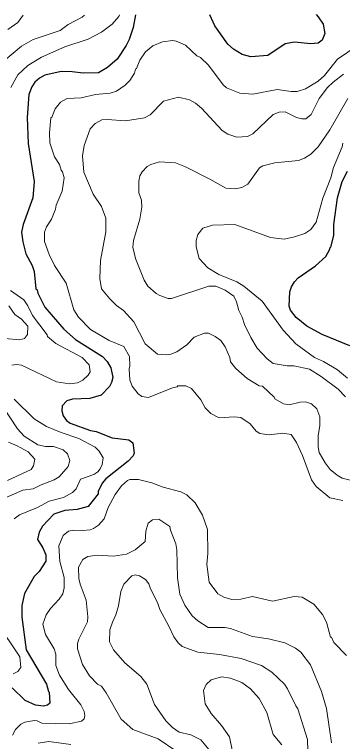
# Model space of a CAD drawing. Extents: x 447.8 to 473.9, y 7733.1 to 7760.8.
# Drawn here: x 460.421 to 461.489, y 7758.417 to 7760.782 of the extents above; entities that cross this region are included whole.
import ezdxf

# ---------------------------------------------------------------- set-up
doc = ezdxf.new("R2010")
doc.units = 0
doc.header["$LTSCALE"] = 0.032
doc.layers.add('1', color=7, linetype='Continuous', lineweight=25)
doc.layers.add('2', color=7, linetype='Continuous', lineweight=13)

msp = doc.modelspace()

# ---------------------------------------------------------------- linework, layer by layer
at = {"layer": '1'}
for points in [[(460.8144, 7760.7807), (460.8068, 7760.7403), (460.7937, 7760.7011), (460.784, 7760.6809), (460.7548, 7760.6367), (460.7238, 7760.6101), (460.6944, 7760.5925), (460.6445, 7760.5908), (460.6087, 7760.5956), (460.5723, 7760.5964), (460.5198, 7760.5843), (460.5022, 7760.5747), (460.4872, 7760.5621), (460.4768, 7760.5473), (460.4676, 7760.5222), (460.462, 7760.4473), (460.4652, 7760.3619), (460.4844, 7760.2385), (460.4804, 7760.1853), (460.4489, 7760.0984), (460.4436, 7760.0734), (460.4477, 7760.0422), (460.4574, 7760.0037), (460.478, 7759.9655), (460.4845, 7759.946), (460.4907, 7759.8895), (460.495, 7759.8863), (460.4972, 7759.8754), (460.5191, 7759.8296), (460.5808, 7759.7586), (460.6198, 7759.7245), (460.7067, 7759.6689), (460.7222, 7759.6532), (460.7346, 7759.6326), (460.7408, 7759.6008), (460.7369, 7759.5851), (460.7296, 7759.5713), (460.7032, 7759.544), (460.6656, 7759.5328), (460.6096, 7759.5303), (460.5909, 7759.5247), (460.5759, 7759.509), (460.5751, 7759.4923), (460.5787, 7759.4764), (460.5901, 7759.4608), (460.6017, 7759.4522), (460.6685, 7759.4286), (460.6868, 7759.4259), (460.739, 7759.4053), (460.7925, 7759.3986), (460.8065, 7759.3885), (460.8099, 7759.3548), (460.8071, 7759.3463), (460.7908, 7759.3286), (460.7183, 7759.271), (460.7059, 7759.2573), (460.693, 7759.2297), (460.6926, 7759.2231), (460.6605, 7759.1813), (460.6243, 7759.1712), (460.5849, 7759.1687), (460.5486, 7759.1563), (460.5124, 7759.1177), (460.5005, 7759.0975), (460.4957, 7759.0745), (460.5133, 7759.0469), (460.5226, 7759.0237), (460.5229, 7759.004), (460.5007, 7758.9703), (460.4843, 7758.9536), (460.4528, 7758.8986), (460.4443, 7758.859), (460.4443, 7758.8213), (460.4582, 7758.7148), (460.5244, 7758.6031), (460.5311, 7758.5797), (460.5341, 7758.5768), (460.5356, 7758.542), (460.5277, 7758.5348), (460.5152, 7758.5316), (460.4895, 7758.5347), (460.4559, 7758.5506), (460.4134, 7758.5914)], [(461.4027, 7760.782), (461.4099, 7760.7748), (461.426, 7760.7512), (461.4311, 7760.7198), (461.4219, 7760.6981), (461.4095, 7760.6886), (461.3852, 7760.6863), (461.3327, 7760.6918), (461.3019, 7760.6871), (461.2451, 7760.6489), (461.1901, 7760.644), (461.1618, 7760.6521), (461.1339, 7760.6698), (461.1156, 7760.6858), (461.0735, 7760.745), (461.0562, 7760.7812)], [(461.5126, 7759.7036), (461.422, 7759.7413), (461.3725, 7759.7679), (461.3379, 7759.796), (461.319, 7759.8205), (461.3149, 7759.8333), (461.3173, 7759.8803), (461.3228, 7759.8963), (461.3321, 7759.9119), (461.3443, 7759.9251), (461.4003, 7759.9645), (461.434, 7759.995), (461.4477, 7760.0182), (461.4481, 7760.0239), (461.4511, 7760.0254), (461.4608, 7760.063), (461.4609, 7760.0985), (461.4729, 7760.1856), (461.4874, 7760.2384), (461.5049, 7760.272)]]:
    msp.add_lwpolyline(points, dxfattribs=at)
at = {"layer": '2'}
for points in [[(460.6483, 7760.7803), (460.641, 7760.7737), (460.5954, 7760.7492), (460.5692, 7760.7302), (460.481, 7760.7004), (460.4439, 7760.6794), (460.3544, 7760.6058)], [(460.4494, 7760.7798), (460.4318, 7760.7557), (460.3988, 7760.7331)], [(460.5847, 7760.6771), (460.6605, 7760.7021), (460.704, 7760.7242), (460.7386, 7760.7505), (460.76, 7760.7757), (460.7628, 7760.7805)], [(460.8292, 7760.634), (460.8471, 7760.6608), (460.8706, 7760.6801), (460.9029, 7760.6934), (460.9362, 7760.6974), (460.9475, 7760.6959), (460.9772, 7760.6825), (461.0141, 7760.6481), (461.0259, 7760.6417), (461.0522, 7760.6178), (461.1006, 7760.5533), (461.1112, 7760.544), (461.1548, 7760.5263), (461.1967, 7760.5227), (461.2761, 7760.5379), (461.321, 7760.5315), (461.3405, 7760.5315), (461.368, 7760.5404), (461.4093, 7760.5648), (461.43, 7760.5834), (461.4726, 7760.6371), (461.5396, 7760.6823)], [(460.4086, 7760.545), (460.4313, 7760.5857), (460.464, 7760.6157), (460.5088, 7760.6431), (460.5847, 7760.6771)], [(460.7813, 7760.5525), (460.7964, 7760.5678), (460.8114, 7760.5908), (460.8147, 7760.6041), (460.8181, 7760.6067), (460.8292, 7760.634)], [(461.4922, 7760.5879), (461.4582, 7760.5625), (461.4394, 7760.5446), (461.4126, 7760.5087), (461.3861, 7760.4571), (461.3698, 7760.443), (461.3563, 7760.4426), (461.3389, 7760.4466), (461.302, 7760.4656), (461.2828, 7760.4641), (461.263, 7760.4571), (461.1965, 7760.3937), (461.1788, 7760.3853), (461.1446, 7760.3825), (461.1154, 7760.3929), (461.097, 7760.4046), (461.0301, 7760.4779), (461.01, 7760.494), (460.991, 7760.5042), (460.9542, 7760.513), (460.9059, 7760.4999), (460.8621, 7760.4561), (460.8437, 7760.4461), (460.7823, 7760.4364), (460.7221, 7760.4409), (460.7049, 7760.4394), (460.6832, 7760.4277), (460.6666, 7760.4098), (460.6479, 7760.3559), (460.6424, 7760.3218), (460.6462, 7760.2693), (460.6768, 7760.198), (460.7041, 7760.1571), (460.7186, 7760.1195), (460.7186, 7760.0749), (460.7009, 7759.9813), (460.6986, 7759.9235), (460.7041, 7759.8898), (460.7311, 7759.8568), (460.7533, 7759.8355), (460.7757, 7759.8194), (460.8089, 7759.7826), (460.8457, 7759.711), (460.8862, 7759.6774), (460.914, 7759.6747), (460.9298, 7759.677), (460.9492, 7759.6842), (460.982, 7759.7072), (461.0062, 7759.7321), (461.0391, 7759.7456), (461.0524, 7759.7449), (461.0739, 7759.7345), (461.0921, 7759.7216), (461.1065, 7759.701), (461.1216, 7759.6661), (461.1242, 7759.6522), (461.1415, 7759.6308), (461.1781, 7759.5979), (461.2174, 7759.5735), (461.2286, 7759.5725), (461.2659, 7759.5375), (461.2683, 7759.5315), (461.2969, 7759.5152), (461.3146, 7759.5119), (461.3505, 7759.5207), (461.3679, 7759.5222), (461.3875, 7759.5159), (461.4048, 7759.4996), (461.4143, 7759.4726), (461.4143, 7759.4453), (461.4096, 7759.4112)], [(461.49, 7759.2009), (461.4473, 7759.2097), (461.4025, 7759.2463), (461.3877, 7759.2685), (461.3581, 7759.347), (461.3389, 7759.3899), (461.3212, 7759.4155), (461.2948, 7759.4205), (461.2502, 7759.4149), (461.2194, 7759.419), (461.2074, 7759.4264), (461.1881, 7759.4501), (461.1577, 7759.4709), (461.1362, 7759.4734), (461.0872, 7759.4702), (461.0595, 7759.4835), (461.0412, 7759.5021), (461.0271, 7759.5279), (460.9975, 7759.5652), (460.9782, 7759.5744), (460.953, 7759.5744), (460.9507, 7759.5712), (460.9346, 7759.5678), (460.8571, 7759.5361), (460.8355, 7759.539), (460.8237, 7759.5478), (460.8035, 7759.5731), (460.7962, 7759.594), (460.7938, 7759.6291), (460.7962, 7759.6387), (460.7954, 7759.6694), (460.7762, 7759.7018), (460.7284, 7759.7217), (460.6683, 7759.7576), (460.6287, 7759.7974), (460.6142, 7759.8215), (460.5887, 7759.9075), (460.5509, 7759.9658), (460.5338, 7760.0008), (460.5184, 7760.0435), (460.5183, 7760.0736), (460.5245, 7760.0911), (460.5407, 7760.1165), (460.5547, 7760.1493), (460.5569, 7760.1618), (460.5762, 7760.2071), (460.5822, 7760.2512), (460.5773, 7760.2701), (460.5727, 7760.2758), (460.5668, 7760.2943), (460.5509, 7760.3185), (460.5356, 7760.3643), (460.5342, 7760.3975), (460.5389, 7760.4462), (460.542, 7760.4482), (460.5536, 7760.4756), (460.5708, 7760.4968), (460.5921, 7760.509), (460.6374, 7760.5115), (460.6842, 7760.5217), (460.7319, 7760.5264), (460.7525, 7760.5332), (460.7813, 7760.5525)], [(461.506, 7760.5092), (461.4475, 7760.407), (461.4094, 7760.3514), (461.3851, 7760.3278), (461.3644, 7760.3149), (461.3456, 7760.3071), (461.2681, 7760.299), (461.2297, 7760.2893), (461.2188, 7760.2834), (461.1804, 7760.2303), (461.1605, 7760.2192), (461.1397, 7760.2149), (461.1088, 7760.2174), (461.0571, 7760.2468), (460.9779, 7760.2864), (460.9453, 7760.299), (460.8933, 7760.303), (460.8651, 7760.2945), (460.8531, 7760.2877), (460.836, 7760.2703), (460.8292, 7760.2575), (460.826, 7760.24), (460.8258, 7760.2023), (460.8339, 7760.1784), (460.8354, 7760.1556), (460.8292, 7760.1165), (460.8085, 7760.0464), (460.806, 7760.0252), (460.8152, 7759.988), (460.8434, 7759.9177), (460.8552, 7759.8986), (460.8823, 7759.8742), (460.8934, 7759.8677), (460.9205, 7759.8586), (460.9322, 7759.8582), (461.0529, 7759.8981), (461.0763, 7759.8981), (461.1063, 7759.8856), (461.1353, 7759.8653), (461.1437, 7759.8475), (461.1507, 7759.8194), (461.1625, 7759.7975), (461.1695, 7759.7737), (461.1897, 7759.7317), (461.2107, 7759.6968), (461.243, 7759.6615), (461.263, 7759.6469), (461.3082, 7759.6386), (461.3306, 7759.6394), (461.3811, 7759.6283), (461.4194, 7759.6046), (461.4742, 7759.5633), (461.4982, 7759.5378)], [(461.5047, 7759.5993), (461.4726, 7759.6261), (461.4271, 7759.6529), (461.3973, 7759.6664), (461.3364, 7759.7111), (461.2951, 7759.7553), (461.2275, 7759.8493), (461.1669, 7759.8982), (461.1441, 7759.9126), (461.0859, 7759.9362), (461.0506, 7759.9581), (461.0224, 7759.9881), (461.0121, 7760.0258), (461.012, 7760.0464), (461.0178, 7760.0664), (461.0344, 7760.0874), (461.0649, 7760.097), (461.1383, 7760.0985), (461.2543, 7760.0568), (461.2992, 7760.0514), (461.3319, 7760.0583), (461.3665, 7760.0699), (461.3852, 7760.0824), (461.4029, 7760.1062), (461.4242, 7760.1843), (461.451, 7760.2506), (461.4592, 7760.2846), (461.4877, 7760.3513), (461.4899, 7760.3634)], [(460.4115, 7759.641), (460.4267, 7759.6433), (460.4435, 7759.6415), (460.5575, 7759.5875), (460.5994, 7759.581), (460.626, 7759.5832), (460.6436, 7759.5927), (460.6601, 7759.6083), (460.6671, 7759.6196), (460.6638, 7759.6419), (460.6415, 7759.6665), (460.5553, 7759.7112), (460.5279, 7759.7349), (460.5276, 7759.7395), (460.4795, 7759.8023), (460.4646, 7759.8338), (460.4512, 7759.8537), (460.4082, 7759.8842)], [(460.4021, 7759.8347), (460.4223, 7759.8065), (460.4433, 7759.7904), (460.4636, 7759.7681), (460.4635, 7759.7405), (460.4538, 7759.7276), (460.4379, 7759.7235), (460.3892, 7759.7285)], [(460.4199, 7759.141), (460.4367, 7759.1541), (460.4954, 7759.1783), (460.5334, 7759.1984), (460.5803, 7759.2102), (460.6092, 7759.2271), (460.621, 7759.2392), (460.6353, 7759.2706), (460.6793, 7759.2856), (460.6915, 7759.2941), (460.7, 7759.3043), (460.7057, 7759.318), (460.7089, 7759.34), (460.6968, 7759.3611), (460.6833, 7759.3747), (460.6306, 7759.4027), (460.573, 7759.4219), (460.5249, 7759.442), (460.4845, 7759.4665), (460.4191, 7759.5308)], [(460.3828, 7759.5068), (460.43, 7759.4344), (460.4518, 7759.4107), (460.4971, 7759.3822), (460.5213, 7759.3765), (460.5476, 7759.3771), (460.5797, 7759.3656), (460.5933, 7759.353), (460.6014, 7759.331), (460.5956, 7759.312), (460.5664, 7759.2783), (460.55, 7759.268), (460.5075, 7759.252), (460.4816, 7759.239), (460.4476, 7759.2347), (460.3759, 7759.2027)], [(461.4096, 7759.4112), (461.4096, 7759.3753), (461.4129, 7759.3576), (461.4318, 7759.323), (461.4485, 7759.3021), (461.4714, 7759.2834)], [(460.4009, 7759.3902), (460.4299, 7759.3788), (460.465, 7759.3597), (460.4867, 7759.3353), (460.4823, 7759.3137), (460.4746, 7759.3017), (460.3982, 7759.2655)], [(461.4714, 7759.2834), (461.4877, 7759.274), (461.5265, 7759.2634)], [(460.5797, 7759.0874), (460.5969, 7759.1014), (460.6139, 7759.1045), (460.6422, 7759.103), (460.6671, 7759.1054), (460.6783, 7759.1095), (460.6944, 7759.1207), (460.7128, 7759.1408), (460.7254, 7759.1776), (460.7486, 7759.2202), (460.7691, 7759.2485), (460.7882, 7759.2662), (460.7958, 7759.2688), (460.8246, 7759.2688), (460.8674, 7759.258), (460.9045, 7759.244), (460.9621, 7759.2296), (460.9816, 7759.2189), (461.0092, 7759.193), (461.0329, 7759.1534), (461.0486, 7759.1061), (461.0503, 7759.0289), (461.0472, 7758.9928), (461.0545, 7758.9354), (461.0824, 7758.8972), (461.1028, 7758.8864), (461.128, 7758.8787), (461.1572, 7758.8798), (461.1959, 7758.8881), (461.2611, 7758.8732), (461.3318, 7758.889), (461.3576, 7758.8867), (461.395, 7758.8634), (461.4233, 7758.8303), (461.4363, 7758.8053), (461.4495, 7758.7563), (461.4526, 7758.7557), (461.4607, 7758.7393), (461.5014, 7758.6961)], [(461.4527, 7758.4125), (461.4368, 7758.524), (461.4206, 7758.5792), (461.3848, 7758.6667), (461.3531, 7758.7073), (461.3357, 7758.7199), (461.3004, 7758.7375), (461.2475, 7758.7511), (461.196, 7758.758), (461.1238, 7758.7841), (461.1053, 7758.7872), (461.0508, 7758.7872), (461.0171, 7758.8094), (460.9997, 7758.8251), (460.9752, 7758.8606), (460.959, 7758.8966), (460.9519, 7758.9488), (460.9493, 7759.0409), (460.946, 7759.0601), (460.9286, 7759.1039), (460.9268, 7759.1158), (460.8906, 7759.1399), (460.8699, 7759.1378), (460.8557, 7759.1271), (460.8483, 7759.1011), (460.8459, 7759.0675), (460.8134, 7759.0399), (460.785, 7759.0265), (460.7433, 7759.0198), (460.6904, 7759.0229), (460.6596, 7759.0182), (460.6432, 7759.0092), (460.6288, 7758.9844), (460.6303, 7758.9475), (460.634, 7758.9285), (460.6545, 7758.8767), (460.6592, 7758.8227), (460.6581, 7758.8057), (460.6304, 7758.7492), (460.6263, 7758.7351), (460.6256, 7758.7183), (460.6426, 7758.6668), (460.6646, 7758.6304), (460.6908, 7758.6033), (460.7038, 7758.5973), (460.7195, 7758.5753), (460.7682, 7758.4894), (460.8057, 7758.4559), (460.8884, 7758.4257), (460.9456, 7758.3862)], [(460.5778, 7758.8976), (460.5821, 7758.9171), (460.5821, 7758.9502), (460.5686, 7759.0021), (460.5646, 7759.0536), (460.5797, 7759.0874)], [(461.0602, 7758.383), (461.0269, 7758.422), (460.9949, 7758.4383), (460.9571, 7758.4468), (460.9348, 7758.4623), (460.9132, 7758.484), (460.8763, 7758.5374), (460.8511, 7758.6038), (460.832, 7758.6279), (460.7797, 7758.6724), (460.7427, 7758.7149), (460.7298, 7758.7411), (460.7315, 7758.7798), (460.7396, 7758.8055), (460.751, 7758.8284), (460.7595, 7758.8583), (460.7664, 7758.9052), (460.7772, 7758.9286), (460.8023, 7758.9556), (460.8132, 7758.9586), (460.8278, 7758.9553), (460.8467, 7758.9442), (460.8581, 7758.9296), (460.863, 7758.9137), (460.8867, 7758.8693), (460.8934, 7758.8463), (460.9237, 7758.792), (460.9396, 7758.757), (460.9531, 7758.7381), (460.9664, 7758.7263), (461.018, 7758.7071), (461.0879, 7758.6997), (461.1585, 7758.6869), (461.2251, 7758.6638), (461.2582, 7758.6426), (461.3001, 7758.603), (461.3101, 7758.5884), (461.3364, 7758.5326), (461.3435, 7758.523), (461.3742, 7758.4233), (461.3766, 7758.3463)], [(460.4144, 7758.4374), (460.424, 7758.4558), (460.4418, 7758.4735), (460.4542, 7758.4798), (460.4861, 7758.4856), (460.495, 7758.484), (460.5096, 7758.4761), (460.599, 7758.4747), (460.6393, 7758.4826), (460.6472, 7758.4903), (460.6501, 7758.5018), (460.6479, 7758.5143), (460.6372, 7758.5361), (460.5965, 7758.5864), (460.5676, 7758.6323), (460.5551, 7758.6638), (460.5549, 7758.701), (460.5503, 7758.7188), (460.5212, 7758.7651), (460.5129, 7758.7987), (460.5235, 7758.8293), (460.5375, 7758.8499), (460.5659, 7758.8798), (460.5778, 7758.8976)], [(460.4168, 7758.6373), (460.4316, 7758.6441), (460.4411, 7758.6577), (460.4379, 7758.6924), (460.3625, 7758.8035)], [(461.2915, 7758.4063), (461.2629, 7758.4394), (461.2422, 7758.5109), (461.2175, 7758.5569), (461.189, 7758.5876), (461.1604, 7758.6084), (461.1238, 7758.623), (461.0945, 7758.6269), (461.0614, 7758.6175), (461.0446, 7758.6021), (461.036, 7758.5825), (461.0418, 7758.5397), (461.0606, 7758.5078), (461.095, 7758.4693), (461.1207, 7758.4316), (461.1311, 7758.3791)], [(460.6044, 7758.4073), (460.5325, 7758.4169), (460.4982, 7758.4113)]]:
    msp.add_lwpolyline(points, dxfattribs=at)

doc.saveas('drawing.dxf')
